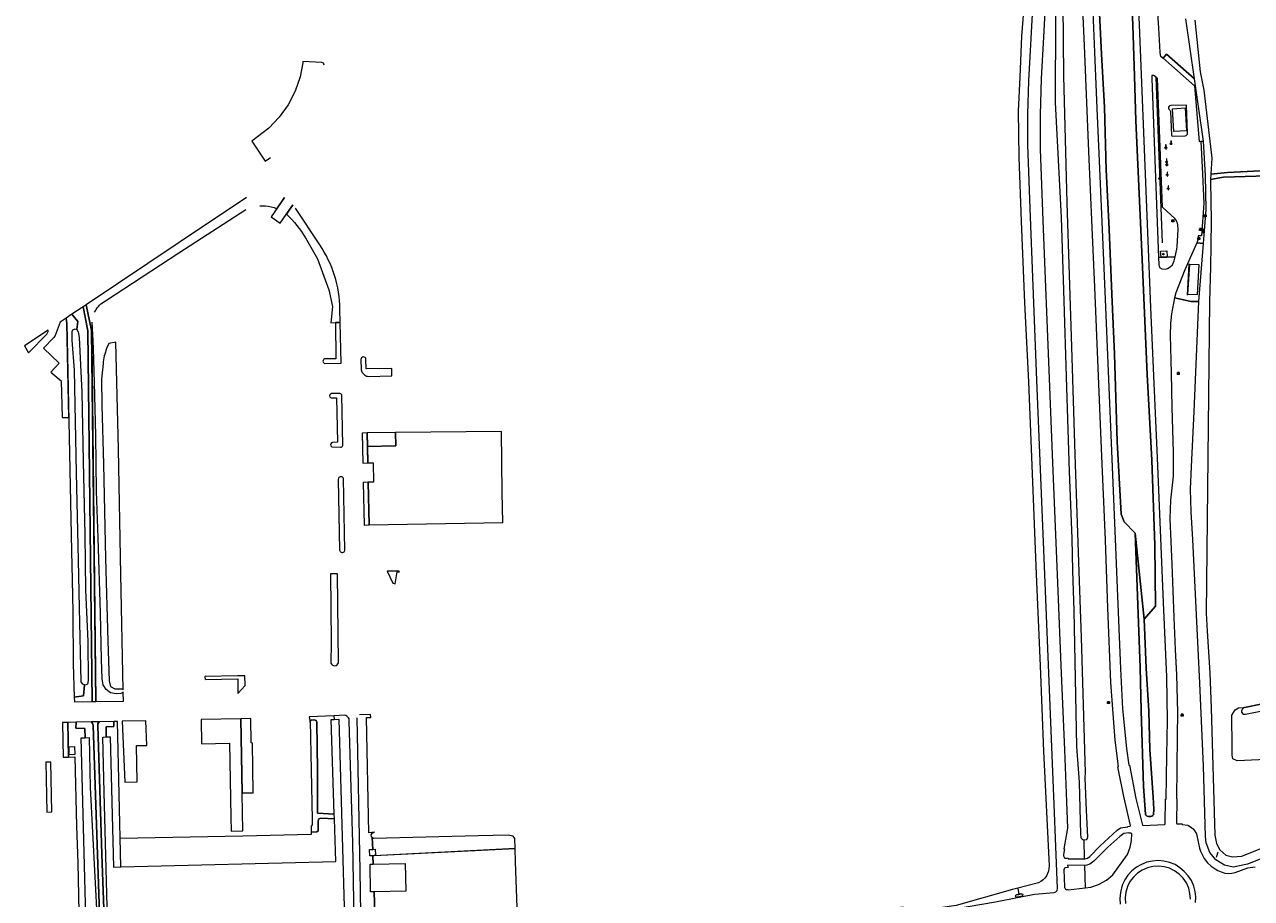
# Model space of a CAD drawing. Header units: metres. Extents: x 209813 to 223847, y 571801 to 587119.
# Tile 395 of 656: x 220966 to 221469, y 577277 to 577635. Entities that reach past the tile are written whole.
import ezdxf
from ezdxf.enums import TextEntityAlignment as Align

# ---------------------------------------------------------------- set-up
doc = ezdxf.new("R2010")
doc.units = ezdxf.units.M
for name, color, linetype, lineweight in [('B-RO-BV-GELEIDECONSTRUCTIE-G', 8, 'Continuous', 0), ('B-RO-GR-BEPLANTING_CULTUUR_BOSPLANTSOEN-GV', 8, 'Continuous', 0), ('B-RO-GR-BEPLANTING_CULTUUR_VASTE PLANTENVAK-GV', 8, 'Continuous', 0), ('B-RO-GR-GRAS-GV', 8, 'Continuous', 0), ('B-RO-IE-MEUBILAIR_WATERWEGMEUBILAIR-S', 8, 'Continuous', 0), ('B-RO-IE-MEUBILAIR_WEGMEUBILAIR-S', 8, 'Continuous', 0), ('B-RO-KL-TELPUNT_TELKAST-S', 8, 'Continuous', 0), ('B-RO-OG-TERREIN_CULTUURSCHEIDING-GV', 8, 'Continuous', 0), ('B-RO-OG-WATER_GREPPEL-GV', 8, 'Continuous', 0), ('B-RO-OG-WEG-GV', 8, 'Continuous', 0), ('B-RO-RI-TERREINKAST-S', 8, 'Continuous', 0), ('B-RO-VH-GOOT-G', 8, 'Continuous', 0), ('B-RO-VH-ONVERHARD-GV', 8, 'Continuous', 0), ('B-RO-VH-VERHARDING_HALFVERHARDING-GV', 8, 'Continuous', 0), ('B-RO-VH-VERHARDING_HALFVERHARDING_GRIND-GV', 8, 'Continuous', 0), ('B-RO-VH-VERHARDING_OPEN-GV', 8, 'Continuous', 0), ('B-RO-VH-VERHARDING_PUIN-GV', 8, 'Continuous', 0), ('B-RO-VH-VERHARDING_SIERBESTRATING-GV', 8, 'Continuous', 0), ('B-RO-VH-VERHARDING_STRAATBAKSTEEN-GV', 8, 'Continuous', 0), ('B-RO-VH-VERHARDING_TEGEL-GV', 8, 'Continuous', 0), ('B-RO-VW-VRI-S', 8, 'Continuous', 0)]:
    doc.layers.add(name, color=color, linetype=linetype, lineweight=lineweight)
doc.styles.add('NLCS-ISO', font='txt')

# ---------------------------------------------------------------- blocks, each defined once
blk = doc.blocks.new('SIE-WEG_PAAL_RECLAMEBORD-SO')
at = {"color": 0, "linetype": 'ByBlock', "lineweight": 18}
blk.add_circle((0, 0), 1.5, dxfattribs=at)
at = {"color": 0, "linetype": 'ByBlock', "lineweight": 18, "style": 'NLCS-ISO'}
blk.add_text('rb', height=1.5, dxfattribs=at).set_placement((0, 0.1), align=Align.MIDDLE_CENTER)
blk = doc.blocks.new('SKL-TELKAST-SO')
at = {"lineweight": 18}
for points in [[(-2, 2), (2, 2), (2, 1.68), (-2, 1.68)], [(-2, 1.52), (2, 1.52), (2, -2), (-2, -2)]]:
    blk.add_lwpolyline(points, close=True, dxfattribs=at)
at = {"lineweight": 18, "style": 'NLCS-ISO'}
blk.add_text('tel', height=1.8, dxfattribs=at).set_placement((0, 0), align=Align.MIDDLE_CENTER)
blk = doc.blocks.new('SKL-VRI_TERREINKAST-SO')
at = {"lineweight": 18}
for points in [[(-2, 2), (2, 2), (2, 1.68), (-2, 1.68)], [(-2, 1.52), (2, 1.52), (2, -2), (-2, -2)]]:
    blk.add_lwpolyline(points, close=True, dxfattribs=at)
at = {"lineweight": 18, "style": 'NLCS-ISO'}
blk.add_text('vri', height=1.8, dxfattribs=at).set_placement((0, 0), align=Align.MIDDLE_CENTER)
blk = doc.blocks.new('SRI-TERREINKAST-SO')
at = {"color": 0, "linetype": 'ByBlock', "lineweight": 18}
for points in [[(-2, 2), (2, 2), (2, 1.68), (-2, 1.68)], [(-2, 1.52), (2, 1.52), (2, -2), (-2, -2)]]:
    blk.add_lwpolyline(points, close=True, dxfattribs=at)
at = {"color": 0, "linetype": 'ByBlock', "lineweight": 18, "style": 'NLCS-ISO'}
blk.add_text('rio', height=1.5, dxfattribs=at).set_placement((0, 0), align=Align.MIDDLE_CENTER)
blk = doc.blocks.new('SIE-WATER_WATERSTANDMETER-SO')
h = blk.add_hatch(color=256)
h.dxf.hatch_style = 1
h.paths.add_polyline_path([(0, 5.2), (-0.5, 5.2), (-0.5, 4.7), (0, 4.7)])
h = blk.add_hatch(color=256)
h.dxf.hatch_style = 1
h.paths.add_polyline_path([(0, 4.2), (-0.5, 4.2), (-0.5, 3.8), (0, 3.8)])
h = blk.add_hatch(color=256)
h.dxf.hatch_style = 1
h.paths.add_polyline_path([(0, 3.3), (-0.5, 3.3), (-0.5, 2.8), (0, 2.8)])
h = blk.add_hatch(color=256)
h.dxf.hatch_style = 1
h.paths.add_polyline_path([(0, 2.3), (-0.5, 2.3), (-0.5, 1.9), (0, 1.9)])
h = blk.add_hatch(color=256)
h.dxf.hatch_style = 1
h.paths.add_polyline_path([(0, 1.4), (-0.5, 1.4), (-0.5, 0.9), (0, 0.9)])
h = blk.add_hatch(color=256)
h.dxf.hatch_style = 1
h.paths.add_polyline_path([(0, 0.4), (-0.5, 0.4), (-0.5, 0), (0, 0)])
h = blk.add_hatch(color=256)
h.dxf.hatch_style = 1
h.paths.add_polyline_path([(0.5, 5.6), (0, 5.6), (0, 5.2), (0.5, 5.2)])
h = blk.add_hatch(color=256)
h.dxf.hatch_style = 1
h.paths.add_polyline_path([(0.5, 4.7), (0, 4.7), (0, 4.2), (0.5, 4.2)])
h = blk.add_hatch(color=256)
h.dxf.hatch_style = 1
h.paths.add_polyline_path([(0.5, 3.8), (0, 3.8), (0, 3.3), (0.5, 3.3)])
h = blk.add_hatch(color=256)
h.dxf.hatch_style = 1
h.paths.add_polyline_path([(0.5, 2.8), (0, 2.8), (0, 2.3), (0.5, 2.3)])
h = blk.add_hatch(color=256)
h.dxf.hatch_style = 1
h.paths.add_polyline_path([(0.5, 1.9), (0, 1.9), (0, 1.4), (0.5, 1.4)])
h = blk.add_hatch(color=256)
h.dxf.hatch_style = 1
h.paths.add_polyline_path([(0.5, 0.9), (0, 0.9), (0, 0.4), (0.5, 0.4)])
h = blk.add_hatch(color=256)
h.dxf.hatch_style = 1
h.paths.add_polyline_path([(0, -0.5), (-0.5, -0.5), (-0.5, -1), (0, -1)])
h = blk.add_hatch(color=256)
h.dxf.hatch_style = 1
h.paths.add_polyline_path([(0, -1.4), (-0.5, -1.4), (-0.5, -1.9), (0, -1.9)])
h = blk.add_hatch(color=256)
h.dxf.hatch_style = 1
h.paths.add_polyline_path([(0, -2.4), (-0.5, -2.4), (-0.5, -2.9), (0, -2.9)])
h = blk.add_hatch(color=256)
h.dxf.hatch_style = 1
h.paths.add_polyline_path([(0.5, 0), (0, 0), (0, -0.5), (0.5, -0.5)])
h = blk.add_hatch(color=256)
h.dxf.hatch_style = 1
h.paths.add_polyline_path([(0.5, -1), (0, -1), (0, -1.4), (0.5, -1.4)])
h = blk.add_hatch(color=256)
h.dxf.hatch_style = 1
h.paths.add_polyline_path([(0.5, -1.9), (0, -1.9), (0, -2.4), (0.5, -2.4)])
blk.add_lwpolyline([(0.5, -2.8), (0.5, 5.6), (-0.5, 5.6), (-0.5, -2.8)])
for points in [[(0.5, 5.6), (0, 5.6), (0, 5.2), (0.5, 5.2)], [(0.5, 5.2), (0, 5.2), (0, 4.7), (0.5, 4.7)], [(0.5, 4.7), (0, 4.7), (0, 4.2), (0.5, 4.2)], [(0.5, 4.2), (0, 4.2), (0, 3.8), (0.5, 3.8)], [(0.5, 3.8), (0, 3.8), (0, 3.3), (0.5, 3.3)], [(0.5, 3.3), (0, 3.3), (0, 2.8), (0.5, 2.8)], [(0.5, 2.8), (0, 2.8), (0, 2.3), (0.5, 2.3)], [(0.5, 2.3), (0, 2.3), (0, 1.9), (0.5, 1.9)], [(0.5, 1.9), (0, 1.9), (0, 1.4), (0.5, 1.4)], [(0.5, 1.4), (0, 1.4), (0, 0.9), (0.5, 0.9)], [(0.5, 0.9), (0, 0.9), (0, 0.4), (0.5, 0.4)], [(0.5, 0.4), (0, 0.4), (0, 0), (0.5, 0)], [(0.5, 0), (0, 0), (0, -0.5), (0.5, -0.5)], [(0.5, -0.5), (0, -0.5), (0, -1), (0.5, -1)], [(0.5, -1), (0, -1), (0, -1.4), (0.5, -1.4)], [(0.5, -1.4), (0, -1.4), (0, -1.9), (0.5, -1.9)], [(0.5, -1.9), (0, -1.9), (0, -2.4), (0.5, -2.4)], [(0.5, -2.4), (0, -2.4), (0, -2.9), (0.5, -2.9)]]:
    blk.add_lwpolyline(points, close=True)
for centre, radius, start, end in [((-1.6, -0.1), 0.381, 16.8947, 163.1053), ((-0.1, -0.1), 0.381, 16.8947, 163.1053), ((1.4, -0.1), 0.381, 16.8947, 163.1053), ((-2.3, 0.1), 0.413, 196.8947, 343.1053), ((-0.8, 0.1), 0.391, 196.8947, 343.1053), ((0.7, 0.1), 0.391, 196.8947, 343.1053), ((2.2, 0.1), 0.413, 196.8947, 343.1053)]:
    blk.add_arc(centre, radius, start, end)

msp = doc.modelspace()

# ---------------------------------------------------------------- linework, layer by layer
at = {"layer": 'B-RO-BV-GELEIDECONSTRUCTIE-G', "flags": 128}
for points in [[(221429.299, 577613.776), (221431.895, 577545.901)], [(221442.831, 577537.358), (221442.183, 577524.476)]]:
    msp.add_lwpolyline(points, dxfattribs=at)
at = {"layer": 'B-RO-GR-BEPLANTING_CULTUUR_BOSPLANTSOEN-GV', "flags": 128}
for points in [[(221404.5, 577676.089), (221407.074, 577623.193), (221408.295, 577601.54), (221408.968, 577575.896), (221410.243, 577551.53), (221411.268, 577524.92), (221412.44, 577500.385), (221413.564, 577464.538), (221415.179, 577434.785), (221416.321, 577431.665), (221420.935, 577427.038), (221424.544, 577391.765), (221429.285, 577397.085), (221428.947, 577422.142), (221427.657, 577456.904), (221425.838, 577491.956), (221423.575, 577542.294), (221421.114, 577595.953), (221420.607, 577614.231), (221419.901, 577635.141), (221418.78, 577659.76)], [(220997.979, 577496.455), (220997.305, 577490.052), (220997.5, 577479.295), (220998.189, 577455.343), (220999.058, 577416.669), (220999.963, 577382.769), (221000.447, 577366.462), (221001.038, 577364.244), (221002.86, 577363.198), (221005.765, 577363.19), (221006.216, 577362.807), (221005.265, 577410.133), (221004.36, 577461.487), (221003.201, 577505.298), (221000.297, 577504.688), (220999.439, 577502.64)], [(221005.344, 577290.272), (221093.337, 577292.452), (221092.787, 577309.921), (221087.185, 577310.217), (221086.384, 577309.948), (221086.069, 577309.196), (221086.082, 577305.089), (221085.566, 577304.604), (221083.276, 577304.536), (221083.295, 577303.513), (221055.311, 577302.938), (221005.052, 577301.952)]]:
    msp.add_lwpolyline(points, dxfattribs=at)
for points in [[(221432.326, 577621.622), (221445.268, 577610.318), (221447.104, 577587.468), (221448.897, 577587.542), (221448.774, 577588.496), (221445.229, 577613.115), (221433.696, 577623.189)], [(221437.009, 577523.38), (221443.831, 577521.914), (221447.01, 577521.873), (221448.943, 577545.687), (221446.125, 577545.916), (221441.199, 577534.957), (221437.509, 577525.499)], [(221442.53, 577524.724), (221443.287, 577537.193), (221446.919, 577537.014), (221446.31, 577524.628)], [(220985.729, 577373.423), (220986.189, 577359.761), (220990.026, 577360.393), (220990.399, 577364.862), (220989.691, 577365.151), (220989.053, 577366.133), (220988.311, 577396.462), (220988, 577415.941), (220987.14, 577451.661), (220986.245, 577493.723), (220985.406, 577506.056), (220985.362, 577509.628), (220985.661, 577510.364), (220986.528, 577510.7), (220987.213, 577510.502), (220987.607, 577513.669), (220985.243, 577516.662), (220982.921, 577515.107), (220983.183, 577512.965), (220985.102, 577419.669), (220985.307, 577407.88), (220985.611, 577394.681)], [(220988.909, 577231.682), (220992.01, 577231.857), (220991.804, 577238.583), (220989.043, 577343.117), (220990.643, 577343.184), (220990.583, 577346.925), (220986.841, 577347.137), (220986.953, 577349.56), (220983.504, 577349.49), (220983.811, 577335.28), (220986.465, 577335.306), (220987.105, 577306.926), (220987.689, 577291.92)], [(221005.344, 577290.272), (221003.857, 577349.906), (221002.422, 577349.877), (221002.373, 577347.772), (220999.267, 577347.631), (220999.328, 577343.551), (221000.978, 577343.621), (221002.3, 577290.197)], [(220986.329, 577339.559), (220986.371, 577336.264), (220984.175, 577336.236), (220984.133, 577339.53)], [(221109.054, 577294.915), (221166.854, 577297.779), (221166.747, 577301.94), (221165.998, 577302.833), (221163.977, 577303.261), (221151.691, 577303.007), (221108.811, 577301.891), (221108.314, 577302.31), (221108.468, 577297.477), (221109.485, 577297.497), (221109.601, 577295.046)]]:
    msp.add_lwpolyline(points, close=True, dxfattribs=at)
at = {"layer": 'B-RO-GR-BEPLANTING_CULTUUR_BOSPLANTSOEN-GV'}
msp.add_lwpolyline([(220999.439, 577502.64, 0.0614136), (220997.979, 577496.455)], format="xyb", dxfattribs=at)
at = {"layer": 'B-RO-GR-BEPLANTING_CULTUUR_VASTE PLANTENVAK-GV', "flags": 128}
for points in [[(221103.672, 577498.155), (221103.788, 577493.913)], [(221105.875, 577491.388), (221106.241, 577491.276), (221106.624, 577491.242), (221116.335, 577491.41), (221116.254, 577494.489), (221105.782, 577494.37), (221105.72, 577498.25)], [(221104.483, 577492.565), (221105.18, 577491.896)]]:
    msp.add_lwpolyline(points, dxfattribs=at)
at = {"layer": 'B-RO-GR-BEPLANTING_CULTUUR_VASTE PLANTENVAK-GV'}
for points in [[(221105.72, 577498.25, 0.9887715), (221103.675, 577498.107)], [(221103.788, 577493.913, 0.2253154), (221104.483, 577492.565)], [(221105.18, 577491.896, 0.1187146), (221105.875, 577491.388)]]:
    msp.add_lwpolyline(points, format="xyb", dxfattribs=at)
at = {"layer": 'B-RO-GR-GRAS-GV', "flags": 128}
for points in [[(221445.305, 577637.213), (221447.529, 577616.045), (221449.057, 577608.534), (221452.273, 577580.689), (221451.914, 577574.088), (221458.721, 577574.743), (221525.398, 577578.171), (221525.787, 577586.734), (221524.835, 577586.972), (221524.441, 577588.384), (221524.372, 577595.631), (221525.902, 577625.627), (221527.697, 577673.882)], [(221492.739, 577573.988), (221457.14, 577572.918), (221451.709, 577571.857), (221451.773, 577571.033), (221452.039, 577555.171), (221451.86, 577544.9), (221451.818, 577536.065), (221451.314, 577521.967), (221449.961, 577394.229), (221450.36, 577386.903), (221451.524, 577369.781), (221452.032, 577355.339), (221453.516, 577303.246), (221454.154, 577299.9), (221455.631, 577297.283), (221458.006, 577295.111), (221460.778, 577294.383), (221464.638, 577294.663), (221482.565, 577301.958)], [(221480.496, 577334.53), (221462.697, 577333.73), (221460.871, 577334.524), (221460.633, 577336.032), (221460.633, 577339.287), (221460.554, 577352.384), (221461.903, 577354.685), (221463.252, 577355.4), (221465.645, 577355.581), (221479.051, 577358.37)]]:
    msp.add_lwpolyline(points, dxfattribs=at)
msp.add_lwpolyline([(221166.389, 577241.274), (221168.573, 577242.58), (221169.055, 577244.389), (221169.116, 577246.69), (221168.625, 577248.416), (221168.553, 577251.22), (221166.993, 577292.397), (221166.854, 577297.779), (221109.061, 577294.786), (221108.553, 577294.783), (221108.661, 577291.407), (221121.823, 577291.685), (221122.062, 577280.355), (221109.019, 577280.112), (221110.689, 577227.471), (221113.256, 577228.076), (221113.286, 577228.247), (221113.6, 577228.678), (221114.295, 577229.157), (221136.886, 577234.462), (221150.175, 577237.855), (221160.129, 577240.176)], close=True, dxfattribs=at)
at = {"layer": 'B-RO-OG-TERREIN_CULTUURSCHEIDING-GV', "flags": 128}
for points in [[(220987.213, 577510.502), (220987.867, 577509.553), (220988.257, 577507.15), (220989.327, 577484.769), (220989.797, 577456.56), (220990.49, 577426.365), (220990.81, 577403.664), (220991.707, 577382.801), (220991.857, 577366.626), (220991.645, 577365.173), (220990.745, 577364.72), (220990.399, 577364.862), (220990.026, 577360.393), (220986.189, 577359.761), (220986.254, 577357.839), (220993.56, 577357.987), (220991.803, 577509.929), (220989.796, 577519.712), (220985.243, 577516.662), (220987.607, 577513.669)], [(221006.254, 577361.839), (221005.237, 577361.285), (221003.435, 577361.13), (221000.996, 577361.64), (220999.238, 577362.936), (220998.082, 577364.869), (220997.672, 577367.355), (220997.365, 577375.3), (220996.906, 577394.261), (220996.044, 577425.09), (220995.269, 577444.234), (220994.982, 577467.185), (220994.482, 577488.784), (220994.09, 577502.538), (220993.943, 577505.838), (220993.331, 577505.831), (220995.04, 577358.017), (221006.373, 577358.246)], [(221053.194, 577368.496), (221039.741, 577368.234), (221039.77, 577367.037), (221053.202, 577367.273), (221053.239, 577361.254), (221056.173, 577364.573), (221056.131, 577368.553)], [(220981.315, 577349.445), (220981.532, 577341.938), (220981.615, 577335.259), (220983.811, 577335.28), (220983.504, 577349.49)]]:
    msp.add_lwpolyline(points, close=True, dxfattribs=at)
for points in [[(221092.528, 577352.219), (221082.39, 577351.749), (221082.873, 577349.506), (221082.857, 577350.066), (221083.224, 577350.368), (221084.558, 577350.472), (221085.343, 577350.257), (221085.53, 577349.59), (221085.806, 577329.76), (221085.865, 577316.056), (221085.909, 577312.333), (221092.723, 577311.925), (221091.502, 577350.652), (221092.719, 577350.715)], [(221101.359, 577244.901), (221100.283, 577300.078), (221098.832, 577350.04), (221098.781, 577350.892), (221098.547, 577351.398), (221097.928, 577352.002), (221097.435, 577352.305), (221096.996, 577352.426), (221092.528, 577352.219), (221092.719, 577350.715), (221094.647, 577350.816), (221096.739, 577273.943), (221098.276, 577233.893), (221098.776, 577223.689), (221098.515, 577222.333), (221097.889, 577221.447), (221097.155, 577221.08)], [(221102.025, 577351.39), (221103.18, 577288.832), (221103.905, 577244.929)], [(221108.553, 577294.783), (221107.269, 577294.776), (221107.14, 577297.45), (221108.468, 577297.477), (221108.314, 577302.31), (221108.042, 577302.54), (221107.889, 577303.424), (221108.303, 577304.077), (221109.155, 577304.463), (221106.951, 577304.272), (221105.977, 577351.449), (221107.66, 577351.5), (221107.634, 577352.657), (221103.113, 577352.562)], [(220997.413, 577246.879), (220995.738, 577295.391), (220993.993, 577348.158), (220993.867, 577348.635), (220993.694, 577349.056), (220993.321, 577349.691), (220986.953, 577349.56), (220986.841, 577347.137), (220990.583, 577346.925), (220990.643, 577343.184), (220992.254, 577343.252), (220992.757, 577322.856), (220995.578, 577267.926)], [(221105.744, 577230.016), (221106.729, 577226.538), (221110.689, 577227.471), (221109.019, 577280.112), (221107.616, 577280.086), (221107.378, 577291.38), (221108.661, 577291.407), (221108.553, 577294.783)]]:
    msp.add_lwpolyline(points, dxfattribs=at)
at = {"layer": 'B-RO-OG-WATER_GREPPEL-GV', "flags": 128}
for points in [[(221572.543, 577370.587), (221575.047, 577371.065), (221574.5, 577374.65), (221574.79, 577390.314), (221575.23, 577392.568), (221575.515, 577400.846), (221574.697, 577463.331), (221572.787, 577574.497), (221572.508, 577581.518), (221565.291, 577581.151), (221528.214, 577578.316), (221458.721, 577574.743), (221451.914, 577574.088), (221451.709, 577571.857), (221457.14, 577572.918), (221492.739, 577573.988), (221569.577, 577578.664), (221571.519, 577489.33), (221573.882, 577400.333), (221573.873, 577389.938), (221572.697, 577372.529)], [(221094.417, 577373.93), (221094.055, 577410.364), (221091.201, 577410.394), (221091.514, 577382.159), (221091.34, 577373.752)], [(221505.528, 577363.678), (221495.723, 577361.966), (221479.051, 577358.37), (221465.645, 577355.581), (221465.192, 577355.414), (221464.858, 577355.065), (221464.557, 577354.43), (221464.499, 577354.065), (221464.502, 577353.668), (221464.573, 577353.477), (221464.842, 577353.139), (221465.223, 577352.916), (221465.763, 577352.8), (221466.094, 577352.875)], [(221466.094, 577352.875), (221506.102, 577360.902)]]:
    msp.add_lwpolyline(points, dxfattribs=at)
for points in [[(221424.544, 577391.765), (221420.935, 577427.038), (221422.952, 577371.91), (221423.32, 577354.329), (221424.314, 577323.196), (221425.174, 577311.837), (221425.295, 577311.529), (221425.518, 577311.263), (221425.823, 577311.054), (221426.352, 577310.913), (221427.295, 577310.951), (221427.715, 577311.035), (221428.064, 577311.279), (221428.461, 577311.643), (221428.535, 577313.996), (221428.23, 577318.87), (221426.95, 577338.421), (221426.424, 577354.151), (221425.343, 577371.702)], [(221083.224, 577306.998), (221083.276, 577304.536), (221085.566, 577304.604), (221086.082, 577305.089), (221086.069, 577309.196), (221086.384, 577309.948), (221087.185, 577310.217), (221092.787, 577309.921), (221092.723, 577311.925), (221085.909, 577312.333), (221085.865, 577316.056), (221085.806, 577329.76), (221085.53, 577349.59), (221085.343, 577350.257), (221084.558, 577350.472), (221083.224, 577350.368), (221082.857, 577350.066), (221083.697, 577309.723), (221083.688, 577307.452)]]:
    msp.add_lwpolyline(points, close=True, dxfattribs=at)
at = {"layer": 'B-RO-OG-WATER_GREPPEL-GV'}
msp.add_lwpolyline([(221091.34, 577373.752, 0.7500716), (221094.417, 577373.93)], format="xyb", dxfattribs=at)
at = {"layer": 'B-RO-OG-WEG-GV', "flags": 128}
for points in [[(221386.298, 577687.311), (221383.287, 577630.189), (221382.345, 577613.263), (221381.91, 577598.45), (221381.963, 577584.385), (221383.062, 577555.122), (221385.636, 577490.331), (221387.065, 577455.775), (221388.982, 577410.009), (221390.493, 577372.743), (221391.949, 577338.267), (221392.719, 577316.911), (221393.207, 577306.149), (221391.646, 577297.724), (221391.867, 577297.685), (221391.506, 577295.321), (221391.51, 577295.014), (221391.542, 577294.783), (221391.643, 577294.509), (221391.778, 577294.231), (221391.922, 577294.05), (221392.107, 577293.925), (221393.473, 577293.823), (221393.459, 577293.598), (221400.072, 577293.634), (221399.937, 577301.248), (221399.719, 577301.233), (221399.051, 577301.586), (221398.736, 577302.309), (221398.633, 577303.686), (221398.031, 577325.041), (221397.018, 577339.59), (221395.874, 577395.347), (221395.33, 577411.598), (221395.057, 577424.806), (221393.933, 577452.29), (221392.89, 577486.648), (221391.643, 577526.544), (221390.638, 577556.353), (221388.25, 577603.461), (221388.575, 577673.365)], [(221390.911, 577672.754), (221391.52, 577614.304), (221392.894, 577562.357), (221394.781, 577503.353), (221396.17, 577459.169), (221397.687, 577415.183), (221398.732, 577384.254), (221400.363, 577328.901), (221400.324, 577326.725), (221400.861, 577313.347), (221401.42, 577302.665), (221401.277, 577301.892), (221400.752, 577301.306), (221399.937, 577301.248)], [(221418.78, 577659.76), (221419.901, 577635.141), (221420.607, 577614.231), (221421.114, 577595.953), (221423.575, 577542.294), (221425.838, 577491.956), (221427.657, 577456.904), (221428.947, 577422.142), (221429.285, 577397.085), (221424.544, 577391.765), (221425.343, 577371.702), (221426.424, 577354.151), (221426.95, 577338.421), (221428.23, 577318.87), (221428.535, 577313.996), (221428.461, 577311.643), (221428.064, 577311.279), (221427.715, 577311.035), (221427.295, 577310.951), (221426.352, 577310.913), (221425.823, 577311.054), (221425.518, 577311.263), (221425.295, 577311.529), (221425.174, 577311.837), (221424.314, 577323.196), (221423.32, 577354.329), (221422.952, 577371.91), (221420.935, 577427.038), (221416.321, 577431.665), (221415.179, 577434.785), (221413.564, 577464.538), (221412.44, 577500.385), (221411.268, 577524.92), (221410.243, 577551.53), (221408.968, 577575.896), (221408.295, 577601.54), (221407.074, 577623.193), (221404.5, 577676.089)], [(221403.149, 577650.47), (221404.229, 577624.131), (221405.237, 577600.969), (221406.219, 577576.445), (221407.332, 577551.416), (221408.428, 577526.062), (221412.728, 577424.665), (221413.506, 577404.481), (221414.83, 577371.434), (221415.707, 577354.975), (221417.339, 577338.819), (221418.36, 577331.961), (221418.583, 577331.994), (221421.208, 577318.254), (221423.948, 577307.353), (221424.174, 577307.258), (221432.853, 577307.671), (221433.122, 577307.818), (221433.17, 577307.998), (221433.318, 577317.976), (221433.543, 577317.973), (221433.862, 577336.08), (221434.089, 577350.292), (221433.815, 577368.188), (221432.515, 577398.587), (221431.49, 577421.67), (221430.033, 577457.883), (221428.544, 577491.497), (221427.352, 577519.528), (221424.703, 577584.287), (221423.474, 577614.966), (221422.64, 577635.301), (221421.533, 577660.058)], [(221417.832, 577306.646), (221417.803, 577306.869), (221418.877, 577307.033), (221418.997, 577307.222), (221416.226, 577319.068), (221413.81, 577331.315), (221414.031, 577331.359), (221412.744, 577342.2), (221410.974, 577365.798), (221409.728, 577396.364), (221408.672, 577424.192), (221407.123, 577461.669), (221404.319, 577527.821), (221403.247, 577552.202), (221401.912, 577583.384), (221400.078, 577626.783), (221399.096, 577650.868)], [(221375.449, 577644.289), (221374.343, 577630.605), (221373.633, 577613.828), (221372.941, 577599.885), (221373.168, 577581.006), (221374.127, 577554.825), (221375.561, 577521.386), (221377.126, 577489.03), (221380.288, 577410.181), (221381.923, 577372.613), (221383.323, 577337.756), (221385.611, 577290.77)], [(221373.413, 577277.862), (221379.631, 577279.055), (221387.669, 577279.855), (221388.4, 577280.107), (221388.915, 577280.655), (221389.031, 577281.43), (221387.748, 577315.894), (221383.933, 577410.117), (221380.633, 577489.692), (221377.978, 577556.493), (221376.864, 577586.143), (221376.934, 577598.718), (221377.305, 577612.305), (221379.182, 577647.182)], [(221429.927, 577642.097), (221430.387, 577633.886), (221431.005, 577623.999), (221431.186, 577622.796), (221431.298, 577622.52), (221432.326, 577621.622), (221433.696, 577623.189), (221445.229, 577613.115), (221441.689, 577637.697)], [(221056.738, 577564.465), (221029.147, 577546.071), (220991.125, 577520.602), (220993.282, 577510.088), (220993.331, 577505.831), (220993.943, 577505.838), (220993.602, 577513.512)], [(221069.199, 577559.948), (221072.352, 577564.466)], [(220998.969, 577522.136), (221029.09, 577541.844), (221056.504, 577559.584)], [(221062.247, 577561.075), (221063.371, 577561.107), (221064.494, 577561.06)], [(221075.769, 577561.514), (221073.15, 577557.655)], [(221086.773, 577545.107), (221076.807, 577560.137)], [(221080.982, 577547.936), (221085.875, 577539.421), (221090.451, 577526.694), (221091.942, 577519.899), (221091.274, 577513.224), (221095.147, 577513.273), (221095.032, 577518.762)], [(221486.962, 577299.346), (221466.864, 577291.443), (221461.096, 577290.199), (221457.426, 577291.01), (221453.983, 577293.153), (221451.461, 577296.14), (221450.007, 577300.176), (221449.729, 577302.708), (221448.888, 577331.598), (221447.4, 577365.595), (221444.493, 577424.442), (221443.865, 577435.715), (221443.515, 577445.033), (221443.968, 577454.209), (221445.038, 577476.831), (221447.01, 577521.873), (221443.831, 577521.914), (221437.009, 577523.38), (221435.801, 577516.85), (221435.386, 577512.853), (221435.279, 577508.173), (221435.669, 577492.561), (221435.97, 577478.527), (221436.508, 577460.16), (221436.407, 577450.316), (221435.429, 577440.52), (221435.14, 577432.917), (221435.867, 577414.254), (221436.755, 577392.498), (221437.255, 577379.386), (221437.848, 577368.91), (221438.191, 577353.597), (221438.06, 577343.899), (221437.787, 577318.189), (221438.012, 577318.188), (221437.89, 577308.142), (221437.989, 577307.978), (221438.31, 577307.9), (221440.18, 577307.894), (221440.179, 577307.669), (221442.42, 577307.401), (221443.995, 577306.424), (221444.746, 577305.681), (221445.966, 577303.856), (221446.898, 577299.858), (221447.276, 577297.925), (221447.609, 577296.707), (221449.2, 577293.762), (221450.562, 577291.977), (221452.094, 577290.577), (221453.639, 577289.459), (221454.754, 577288.798), (221456.09, 577288.202), (221457.566, 577287.747), (221458.939, 577287.528), (221460.508, 577287.671), (221461.86, 577288.028), (221467.034, 577289.831), (221470.043, 577290.295)], [(220994.552, 577517.504), (220994.841, 577518.073)], [(220999.779, 577268.714), (220998.5, 577320.924), (220997.861, 577343.489), (220999.328, 577343.551), (220999.267, 577347.631), (221002.373, 577347.772), (221002.422, 577349.877), (220996.456, 577349.754), (220996.136, 577349.296), (220995.918, 577348.845), (220995.792, 577348.218), (220997.536, 577295.467), (220999.213, 577246.879)], [(221400.072, 577293.634), (221400.418, 577293.628), (221401.345, 577293.868), (221402.287, 577294.576), (221406.437, 577298.713), (221413.514, 577305.31), (221414.852, 577306.254), (221417.832, 577306.646)], [(221400.12, 577290.899), (221393.2, 577290.975), (221393.347, 577290.313), (221393.377, 577290.09), (221392.405, 577289.962), (221392.148, 577289.897), (221391.985, 577289.778), (221391.827, 577289.549), (221391.743, 577289.384), (221391.725, 577289.155), (221391.964, 577282.132), (221392, 577281.873), (221392.077, 577281.665), (221392.207, 577281.385), (221392.404, 577281.169), (221392.666, 577281.061), (221392.876, 577280.997), (221393.207, 577280.982), (221393.431, 577280.941), (221400.425, 577281.645)], [(221443.509, 577277.031), (221443.351, 577279.371), (221442.816, 577281.623), (221441.882, 577283.75), (221440.535, 577285.601), (221438.919, 577287.292), (221437.059, 577288.731), (221434.982, 577289.705), (221432.761, 577290.364), (221430.438, 577290.617), (221428.175, 577290.455), (221425.905, 577289.896), (221423.779, 577288.957), (221421.841, 577287.706), (221420.154, 577286.104), (221418.724, 577284.256), (221417.716, 577282.204), (221417.099, 577279.936), (221416.818, 577277.626), (221416.958, 577275.343)], [(221372.873, 577281.535), (221370.615, 577280.955), (221347.6, 577274.519), (221329.846, 577271.88), (221328.685, 577271.879), (221327.336, 577272.099), (221326.162, 577272.664), (221326.01, 577273.812), (221323.322, 577273.489)], [(221381.289, 577283.695), (221372.873, 577281.535), (221373.242, 577279.028)], [(221326.259, 577271.338), (221326.827, 577271.159), (221329.531, 577270.559), (221330.177, 577270.239), (221331.7, 577270.372), (221340.46, 577271.973), (221363.667, 577275.991), (221373.413, 577277.862), (221373.389, 577278.03), (221372.485, 577277.843)], [(221372.281, 577278.828), (221373.242, 577279.028)], [(221373.242, 577279.028), (221374.037, 577279.193)], [(221374.679, 577278.297), (221373.389, 577278.03)]]:
    msp.add_lwpolyline(points, dxfattribs=at)
for points in [[(221430.066, 577613.33), (221429.559, 577613.762), (221428.395, 577614.518), (221427.875, 577614.571), (221427.718, 577614.527), (221427.663, 577614.364), (221427.717, 577613.234), (221429.318, 577568.832), (221430.486, 577539.929), (221437.242, 577540.208), (221437.897, 577543.425), (221438.062, 577544.477), (221438.532, 577551.466), (221438.435, 577553.261), (221438.279, 577553.96), (221438.029, 577554.584), (221437.621, 577555.305), (221437.144, 577555.917), (221432.177, 577560.388), (221432.094, 577560.596)], [(221448.943, 577545.687), (221449.997, 577559.622), (221449.772, 577573.53), (221448.897, 577587.542), (221447.831, 577587.498), (221448.284, 577576.997), (221449.046, 577562.22), (221448.052, 577548.828), (221446.702, 577548.791), (221446.717, 577548.048), (221446.623, 577547.024), (221446.125, 577545.916)], [(221433.96, 577540.159), (221431.48, 577540.03), (221431.319, 577542.596), (221433.856, 577542.728)], [(221106.213, 577468.067), (221104.131, 577468.028), (221104.392, 577455.692), (221106.505, 577455.77)], [(221106.657, 577447.835), (221104.558, 577447.805), (221104.928, 577430.332), (221106.991, 577430.371)], [(221400.425, 577281.645), (221402.713, 577281.966), (221405.851, 577283.019), (221409.158, 577284.888), (221411.684, 577287.076), (221417.704, 577295.409), (221418.844, 577298.301), (221419.38, 577301.088), (221419.494, 577303.895), (221419.292, 577304.056), (221418.286, 577304.049), (221418.322, 577304.271), (221416.193, 577303.962), (221414.563, 577302.788), (221409.678, 577298.418), (221403.91, 577292.598), (221402.331, 577291.395), (221401.083, 577290.929), (221400.12, 577290.899)]]:
    msp.add_lwpolyline(points, close=True, dxfattribs=at)
at = {"layer": 'B-RO-OG-WEG-GV'}
for points in [[(221064.494, 577561.06, -0.0771033), (221069.199, 577559.948)], [(221073.15, 577557.655, -0.0780243), (221080.982, 577547.936)], [(221095.032, 577518.762, 0.1472273), (221086.773, 577545.107)], [(220994.841, 577518.073, -0.1466238), (220998.969, 577522.136)], [(221385.611, 577290.77, -0.2991046), (221381.289, 577283.695)], [(221372.485, 577277.843, -1.005069), (221372.281, 577278.828)], [(221374.037, 577279.193, -0.1134952), (221374.9, 577279.075)]]:
    msp.add_lwpolyline(points, format="xyb", dxfattribs=at)
at = {"layer": 'B-RO-VH-GOOT-G', "flags": 128}
msp.add_lwpolyline([(221454.152, 577294.317), (221454.952, 577296.451)], dxfattribs=at)
at = {"layer": 'B-RO-VH-ONVERHARD-GV', "flags": 128}
msp.add_lwpolyline([(221161.202, 577468.626), (221117.814, 577468.308), (221117.997, 577462.753), (221106.375, 577462.54), (221106.505, 577455.77), (221108.67, 577455.851), (221108.781, 577447.864), (221106.657, 577447.835), (221106.991, 577430.371), (221161.814, 577431.421), (221161.512, 577443.655)], close=True, dxfattribs=at)
at = {"layer": 'B-RO-VH-VERHARDING_HALFVERHARDING-GV', "flags": 128}
for points in [[(221088.554, 577618.805), (221088.3, 577619.58), (221087.612, 577619.873), (221079.859, 577620.261), (221079.828, 577619.704), (221078.762, 577613.914), (221076.727, 577608.023), (221073.825, 577602.497), (221070.136, 577597.462), (221065.858, 577592.972), (221058.915, 577587.606), (221064.357, 577579.446)], [(221064.357, 577579.446), (221066.63, 577580.963)]]:
    msp.add_lwpolyline(points, dxfattribs=at)
for points in [[(220995.04, 577358.017), (220993.282, 577510.088), (220991.125, 577520.602), (220989.796, 577519.712), (220991.803, 577509.929), (220993.56, 577357.987)], [(221002.228, 577171.55), (221001.817, 577171.52), (221001.349, 577171.695), (221000.922, 577172.045), (221000.671, 577172.657), (221000.553, 577173.526), (221000.493, 577180.581), (220999.213, 577246.879), (220997.536, 577295.467), (220995.792, 577348.218), (220995.918, 577348.845), (220996.136, 577349.296), (220996.456, 577349.754), (220993.321, 577349.691), (220993.694, 577349.056), (220993.867, 577348.635), (220993.993, 577348.158), (220995.738, 577295.391), (220997.413, 577246.879), (220998.616, 577180.224), (220998.671, 577174.946), (220999.039, 577170.523), (220998.861, 577169.615), (220998.214, 577168.239)]]:
    msp.add_lwpolyline(points, close=True, dxfattribs=at)
at = {"layer": 'B-RO-VH-VERHARDING_HALFVERHARDING_GRIND-GV', "flags": 128}
for points in [[(221430.603, 577537.02), (221430.875, 577535.893), (221431.826, 577535.272), (221433.122, 577535.14), (221434.186, 577535.453), (221435.219, 577536.055), (221436.12, 577536.93), (221436.818, 577538.536), (221437.242, 577540.208), (221430.486, 577539.929)], [(220983.183, 577512.965), (220982.921, 577515.107), (220980.49, 577513.479), (220978.338, 577508.051), (220977.819, 577507.207), (220973.661, 577502.805), (220980.034, 577496.695), (220976.643, 577492.964), (220980.872, 577489.349), (220981.194, 577474.423), (220983.98, 577474.423)], [(220965.826, 577503.698), (220967.513, 577500.877), (220975.016, 577508.579), (220975.3, 577509.09), (220975.476, 577509.666), (220975.509, 577510.142)], [(221059.195, 577340.985), (221058.634, 577341.065), (221058.544, 577351.028), (221054.455, 577350.944), (221054.961, 577320.648), (221059.567, 577320.648)], [(221005.847, 577349.944), (221006.952, 577324.972), (221012.041, 577325.106), (221011.724, 577339.98), (221015.918, 577340.073), (221015.592, 577350.146)], [(220974.497, 577333.215), (220974.949, 577312.727), (220976.944, 577312.829), (220976.593, 577333.221)]]:
    msp.add_lwpolyline(points, close=True, dxfattribs=at)
at = {"layer": 'B-RO-VH-VERHARDING_OPEN-GV', "flags": 128}
msp.add_lwpolyline([(221119.259, 577411.426), (221114.353, 577411.375), (221116.783, 577406.508), (221117.714, 577406.269), (221118.501, 577411.144), (221119.266, 577411.058)], close=True, dxfattribs=at)
at = {"layer": 'B-RO-VH-VERHARDING_PUIN-GV', "flags": 128}
for points in [[(221088.744, 577498.376), (221088.455, 577498.228), (221088.121, 577497.768), (221088.087, 577497.477), (221088.133, 577497.121), (221088.416, 577496.76), (221088.796, 577496.503), (221095.495, 577496.609), (221095.147, 577513.273), (221093.211, 577513.248), (221093.434, 577498.471)], [(221117.814, 577468.308), (221106.213, 577468.067), (221106.375, 577462.54), (221117.997, 577462.753)]]:
    msp.add_lwpolyline(points, close=True, dxfattribs=at)
for points in [[(221093.736, 577484.232), (221091.536, 577484.22), (221091.166, 577484.016), (221090.901, 577483.744), (221090.803, 577483.206), (221090.94, 577482.753), (221091.457, 577482.463), (221093.688, 577482.459), (221094.032, 577464.278), (221091.988, 577464.199), (221091.533, 577463.972), (221091.275, 577463.662), (221091.188, 577463.279), (221091.312, 577462.725), (221091.772, 577462.327), (221095.265, 577462.239)], [(221094.782, 577484.237), (221093.736, 577484.232)], [(221096.192, 577462.923), (221095.765, 577483.662)], [(221094.462, 577449.509), (221094.374, 577449.015), (221094.875, 577420.01), (221094.977, 577419.761), (221095.1, 577419.565)], [(221097.076, 577419.932), (221096.471, 577449.358)]]:
    msp.add_lwpolyline(points, dxfattribs=at)
at = {"layer": 'B-RO-VH-VERHARDING_PUIN-GV'}
for points in [[(221095.765, 577483.662, 0.3325325), (221094.782, 577484.237)], [(221095.265, 577462.239, 0.3099044), (221096.192, 577462.923)], [(221096.471, 577449.358, 0.6895066), (221094.462, 577449.509)], [(221095.1, 577419.565, 0.6327043), (221097.076, 577419.932)]]:
    msp.add_lwpolyline(points, format="xyb", dxfattribs=at)
at = {"layer": 'B-RO-VH-VERHARDING_SIERBESTRATING-GV', "flags": 128}
msp.add_lwpolyline([(221445.676, 577275.684), (221445.712, 577278.04), (221445.487, 577280.195), (221444.879, 577282.454), (221443.906, 577284.651), (221442.591, 577286.609), (221441.016, 577288.376), (221439.218, 577289.916), (221437.218, 577291.204), (221435.014, 577292.083), (221432.69, 577292.617), (221430.343, 577292.856), (221427.977, 577292.687), (221425.676, 577292.165), (221423.464, 577291.289), (221421.41, 577290.112), (221419.531, 577288.645), (221417.915, 577286.908), (221416.609, 577284.937), (221415.588, 577282.791), (221414.85, 577279.731), (221414.606, 577277.361), (221414.742, 577274.98)], dxfattribs=at)
at = {"layer": 'B-RO-VH-VERHARDING_STRAATBAKSTEEN-GV', "flags": 128}
msp.add_lwpolyline([(221072.352, 577564.466), (221066.851, 577556.583), (221070.631, 577553.944), (221075.769, 577561.514)], dxfattribs=at)
msp.add_lwpolyline([(221054.455, 577350.944), (221038.141, 577350.608), (221038.298, 577340.765), (221049.849, 577340.911), (221050.385, 577310.709), (221050.476, 577304.853), (221055.222, 577305.017)], close=True, dxfattribs=at)
at = {"layer": 'B-RO-VH-VERHARDING_TEGEL-GV'}
for points in [[(221435.51, 577602.201, 0.4836026), (221434.589, 577601.135)], [(221434.589, 577601.135, 0.2268323), (221435.09, 577600.33)], [(221435.77, 577590.105, 0.4139905), (221436.292, 577589.627)], [(221441.412, 577589.851, 0.4140989), (221442.367, 577590.893)], [(221374.679, 577278.297, 0.3792456), (221374.9, 577279.075)]]:
    msp.add_lwpolyline(points, format="xyb", dxfattribs=at)
at = {"layer": 'B-RO-VH-VERHARDING_TEGEL-GV', "flags": 128}
for points in [[(221442.367, 577590.893), (221441.872, 577602.29), (221435.51, 577602.201)], [(221435.09, 577600.33), (221435.26, 577600.089), (221435.346, 577599.815), (221435.77, 577590.105)], [(221436.292, 577589.627), (221441.412, 577589.851)], [(221374.037, 577279.193), (221372.281, 577278.828)], [(221372.485, 577277.843), (221374.679, 577278.297)]]:
    msp.add_lwpolyline(points, dxfattribs=at)
msp.add_lwpolyline([(221436.723, 577591.553), (221436.183, 577600.916), (221441.366, 577601.215), (221441.906, 577591.852)], close=True, dxfattribs=at)

# ---------------------------------------------------------------- block references
at = {"layer": 'B-RO-IE-MEUBILAIR_WATERWEGMEUBILAIR-S', "xscale": 0.2, "yscale": 0.2, "zscale": 0.2}
for p in [(221435.577, 577586.626), (221433.446, 577584.958), (221433.768, 577579.184), (221433.865, 577578.017), (221434.05, 577573.81), (221434.45, 577568.219), (221448.589, 577550.612)]:
    msp.add_blockref('SIE-WATER_WATERSTANDMETER-SO', p, dxfattribs=at)
at = {"layer": 'B-RO-IE-MEUBILAIR_WEGMEUBILAIR-S', "xscale": 0.2, "yscale": 0.2, "zscale": 0.2}
for p in [(221430.835, 577572.28), (221432.472, 577541.313)]:
    msp.add_blockref('SIE-WEG_PAAL_RECLAMEBORD-SO', p, dxfattribs=at)
at = {"layer": 'B-RO-KL-TELPUNT_TELKAST-S', "xscale": 0.2, "yscale": 0.2, "zscale": 0.2}
for p in [(221410.01, 577357.569), (221440.097, 577352.472)]:
    msp.add_blockref('SKL-TELKAST-SO', p, dxfattribs=at)
at = {"layer": 'B-RO-RI-TERREINKAST-S', "xscale": 0.2, "yscale": 0.2, "zscale": 0.2}
msp.add_blockref('SRI-TERREINKAST-SO', (221438.583, 577492.462), dxfattribs=at)
at = {"layer": 'B-RO-VW-VRI-S', "xscale": 0.2, "yscale": 0.2, "zscale": 0.2}
for p in [(221449.533, 577556.975), (221436.352, 577554.951), (221447.01, 577547.66), (221447.708, 577551.447)]:
    msp.add_blockref('SKL-VRI_TERREINKAST-SO', p, dxfattribs=at)

doc.saveas('drawing.dxf')
